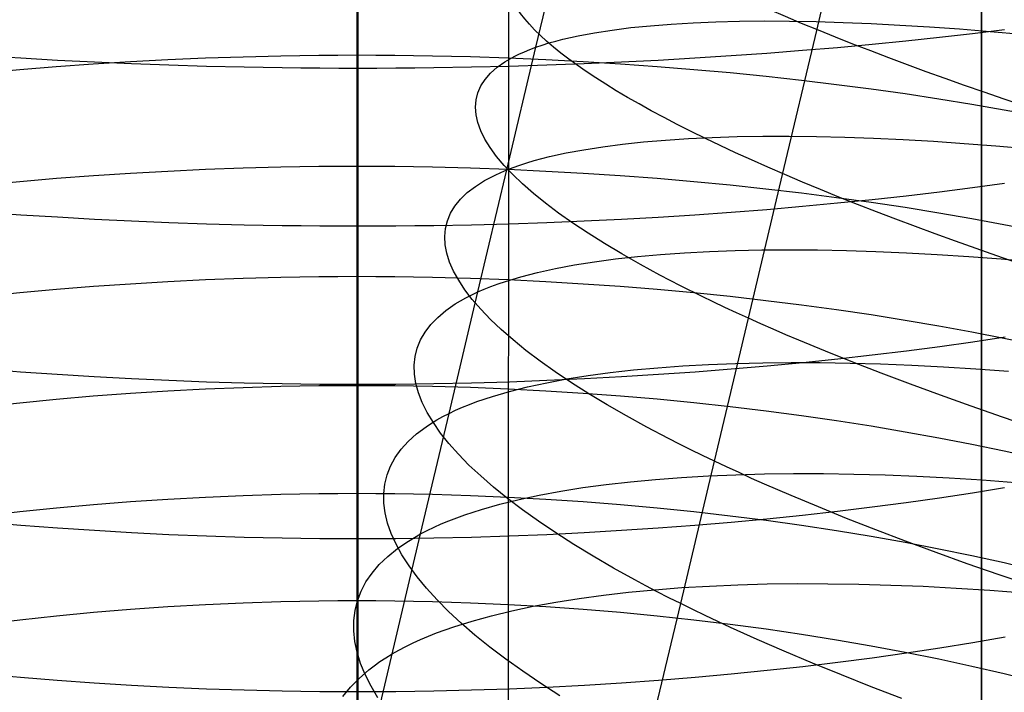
# Model space of a CAD drawing. Extents: x -383 to 1849, y -1185 to -529.
# Tile 320 of 656: x 203.98 to 216.62, y -1040.55 to -1031.91. Entities that reach past the tile are written whole.
import ezdxf

# ---------------------------------------------------------------- set-up
doc = ezdxf.new("R2010")
doc.units = 0
doc.layers.add('PREDEFINITO', color=7, linetype='CONTINUOUS')

msp = doc.modelspace()

# ---------------------------------------------------------------- linework, layer by layer
at = {"layer": 'PREDEFINITO'}
for p, q in [((210.245, -1052.478, 433.54), (210.355, -882.798, 433.986)), ((216.32, -1056.306, 420), (216.333, -1000.114, 420)), ((216.32, -1056.306, 370), (216.333, -1000.114, 370)), ((216.333, -1000.114, 395), (216.32, -1056.306, 395)), ((216.32, -1056.306, 420), (216.333, -1000.114, 420)), ((214.209, -1032.047, 478.548), (214.651, -1030.188, 478.203)), ((208.321, -1030.52, 677.974), (208.321, -1032.533, 677.669)), ((210.605, -1032.261, 493.667), (210.981, -1030.678, 493.299)), ((208.306, -1030.932, 647.468), (208.306, -1032.361, 647.145)), ((212.623, -1031.947, 497.541), (212.915, -1031.935, 497.935)), ((212.915, -1031.935, 497.935), (213.219, -1031.928, 498.32)), ((213.219, -1031.928, 498.32), (213.535, -1031.924, 498.696)), ((213.535, -1031.924, 498.696), (213.862, -1031.926, 499.063)), ((213.862, -1031.926, 499.063), (214.201, -1031.932, 499.421)), ((214.201, -1031.932, 499.421), (214.549, -1031.942, 499.768)), ((214.549, -1031.942, 499.768), (214.908, -1031.956, 500.104)), ((211.358, -1032.075, 495.454), (211.583, -1032.041, 495.886)), ((211.583, -1032.041, 495.886), (211.823, -1032.01, 496.311)), ((211.823, -1032.01, 496.311), (212.076, -1031.985, 496.728)), ((212.076, -1031.985, 496.728), (212.343, -1031.964, 497.138)), ((212.343, -1031.964, 497.138), (212.623, -1031.947, 497.541)), ((213.771, -1033.898, 478.93), (214.209, -1032.047, 478.548)), ((214.908, -1031.956, 500.104), (215.277, -1031.976, 500.43)), ((215.277, -1031.976, 500.43), (215.655, -1031.999, 500.744)), ((215.655, -1031.999, 500.744), (216.041, -1032.027, 501.047)), ((216.041, -1032.027, 501.047), (216.437, -1032.059, 501.338)), ((216.621, -1032.038, 675.14), (216.207, -1032.089, 675.401)), ((216.437, -1032.059, 501.338), (216.84, -1032.095, 501.616)), ((210.77, -1032.207, 494.122), (210.859, -1032.183, 494.348)), ((210.859, -1032.183, 494.348), (210.951, -1032.159, 494.572)), ((210.951, -1032.159, 494.572), (211.147, -1032.115, 495.016)), ((211.147, -1032.115, 495.016), (211.358, -1032.075, 495.454)), ((215.355, -1032.183, 675.883), (214.919, -1032.227, 676.104)), ((215.785, -1032.137, 675.648), (215.355, -1032.183, 675.883)), ((216.207, -1032.089, 675.401), (215.785, -1032.137, 675.648)), ((210.232, -1033.837, 494.066), (210.605, -1032.261, 493.667)), ((210.388, -1032.349, 492.975), (210.457, -1032.319, 493.207)), ((210.457, -1032.319, 493.207), (210.529, -1032.289, 493.437)), ((210.529, -1032.289, 493.437), (210.605, -1032.261, 493.667)), ((210.605, -1032.261, 493.667), (210.686, -1032.234, 493.895)), ((210.686, -1032.234, 493.895), (210.77, -1032.207, 494.122)), ((214.026, -1032.305, 676.507), (213.571, -1032.341, 676.687)), ((214.475, -1032.267, 676.313), (214.026, -1032.305, 676.507)), ((214.919, -1032.227, 676.104), (214.475, -1032.267, 676.313)), ((203.995, -1032.403, 677.004), (203.529, -1032.373, 676.853)), ((204.465, -1032.43, 677.141), (203.995, -1032.403, 677.004)), ((204.938, -1032.453, 677.263), (204.465, -1032.43, 677.141)), ((204.924, -1032.475, 647.546), (205.401, -1032.445, 647.441)), ((205.401, -1032.445, 647.441), (205.881, -1032.42, 647.352)), ((205.881, -1032.42, 647.352), (206.363, -1032.399, 647.278)), ((206.363, -1032.399, 647.278), (206.847, -1032.383, 647.22)), ((206.847, -1032.383, 647.22), (207.333, -1032.371, 647.179)), ((207.333, -1032.371, 647.179), (207.576, -1032.367, 647.164)), ((207.576, -1032.367, 647.164), (207.819, -1032.364, 647.153)), ((207.819, -1032.364, 647.153), (208.063, -1032.362, 647.147)), ((208.063, -1032.362, 647.147), (208.306, -1032.361, 647.145)), ((208.306, -1032.361, 647.145), (208.55, -1032.362, 647.147)), ((208.306, -1032.361, 647.145), (208.306, -1033.789, 646.794)), ((208.55, -1032.362, 647.147), (208.793, -1032.364, 647.153)), ((208.793, -1032.364, 647.153), (209.036, -1032.367, 647.163)), ((209.036, -1032.367, 647.163), (209.28, -1032.371, 647.178)), ((209.28, -1032.371, 647.178), (209.765, -1032.382, 647.219)), ((209.765, -1032.382, 647.219), (210.249, -1032.399, 647.276)), ((210.107, -1032.519, 491.802), (210.207, -1032.448, 492.274)), ((210.207, -1032.448, 492.274), (210.324, -1032.381, 492.742)), ((210.249, -1032.399, 647.276), (210.732, -1032.419, 647.349)), ((210.324, -1032.381, 492.742), (210.388, -1032.349, 492.975)), ((210.732, -1032.419, 647.349), (211.212, -1032.445, 647.438)), ((211.212, -1032.445, 647.438), (211.689, -1032.474, 647.542)), ((212.175, -1032.43, 677.141), (211.702, -1032.453, 677.263)), ((212.645, -1032.403, 677.005), (212.175, -1032.43, 677.141)), ((213.11, -1032.373, 676.853), (212.645, -1032.403, 677.005)), ((213.571, -1032.341, 676.687), (213.11, -1032.373, 676.853)), ((203.515, -1032.589, 647.949), (203.981, -1032.547, 647.8)), ((203.981, -1032.547, 647.8), (204.45, -1032.509, 647.666)), ((204.45, -1032.509, 647.666), (204.924, -1032.475, 647.546)), ((205.415, -1032.474, 677.369), (204.938, -1032.453, 677.263)), ((205.895, -1032.492, 677.46), (205.415, -1032.474, 677.369)), ((206.378, -1032.507, 677.534), (205.895, -1032.492, 677.46)), ((206.862, -1032.518, 677.593), (206.378, -1032.507, 677.534)), ((207.347, -1032.526, 677.635), (206.862, -1032.518, 677.593)), ((207.59, -1032.529, 677.65), (207.347, -1032.526, 677.635)), ((207.834, -1032.531, 677.661), (207.59, -1032.529, 677.65)), ((208.077, -1032.533, 677.667), (207.834, -1032.531, 677.661)), ((208.321, -1032.533, 677.669), (208.077, -1032.533, 677.667)), ((208.564, -1032.533, 677.667), (208.321, -1032.533, 677.669)), ((208.321, -1032.533, 677.669), (208.321, -1034.561, 677.315)), ((208.808, -1032.531, 677.661), (208.564, -1032.533, 677.667)), ((209.051, -1032.529, 677.65), (208.808, -1032.531, 677.661)), ((209.294, -1032.526, 677.635), (209.051, -1032.529, 677.65)), ((209.779, -1032.518, 677.593), (209.294, -1032.526, 677.635)), ((210.263, -1032.507, 677.534), (209.779, -1032.518, 677.593)), ((210.022, -1032.595, 491.328), (210.107, -1032.519, 491.802)), ((210.745, -1032.492, 677.46), (210.263, -1032.507, 677.534)), ((211.225, -1032.474, 677.369), (210.745, -1032.492, 677.46)), ((211.702, -1032.453, 677.263), (211.225, -1032.474, 677.369)), ((211.689, -1032.474, 647.542), (212.162, -1032.508, 647.661)), ((212.162, -1032.508, 647.661), (212.632, -1032.546, 647.795)), ((212.632, -1032.546, 647.795), (213.098, -1032.588, 647.944)), ((209.899, -1032.758, 490.372), (209.952, -1032.674, 490.851)), ((209.952, -1032.674, 490.851), (210.022, -1032.595, 491.328)), ((213.098, -1032.588, 647.944), (213.559, -1032.634, 648.106)), ((213.559, -1032.634, 648.106), (214.015, -1032.684, 648.283)), ((214.015, -1032.684, 648.283), (214.465, -1032.738, 648.474)), ((209.86, -1032.845, 489.892), (209.899, -1032.758, 490.372)), ((214.465, -1032.738, 648.474), (214.909, -1032.796, 648.678)), ((214.909, -1032.796, 648.678), (215.346, -1032.857, 648.895)), ((209.83, -1033.03, 488.93), (209.837, -1032.936, 489.411)), ((209.837, -1032.936, 489.411), (209.86, -1032.845, 489.892)), ((215.346, -1032.857, 648.895), (215.776, -1032.923, 649.125)), ((215.776, -1032.923, 649.125), (216.199, -1032.991, 649.368)), ((209.838, -1033.128, 488.45), (209.83, -1033.03, 488.93)), ((216.199, -1032.991, 649.368), (216.613, -1033.064, 649.623)), ((216.613, -1033.064, 649.623), (217.019, -1033.14, 649.891)), ((209.86, -1033.229, 487.97), (209.838, -1033.128, 488.45)), ((209.898, -1033.333, 487.491), (209.86, -1033.229, 487.97)), ((209.951, -1033.44, 487.015), (209.898, -1033.333, 487.491)), ((210.018, -1033.55, 486.54), (209.951, -1033.44, 487.015)), ((211.987, -1033.477, 497.524), (212.269, -1033.453, 497.925)), ((212.269, -1033.453, 497.925), (212.563, -1033.434, 498.317)), ((212.563, -1033.434, 498.317), (212.869, -1033.419, 498.701)), ((212.869, -1033.419, 498.701), (213.187, -1033.41, 499.076)), ((213.187, -1033.41, 499.076), (213.517, -1033.404, 499.442)), ((213.517, -1033.404, 499.442), (213.857, -1033.404, 499.798)), ((213.857, -1033.404, 499.798), (214.208, -1033.408, 500.144)), ((214.208, -1033.408, 500.144), (214.568, -1033.416, 500.479)), ((214.568, -1033.416, 500.479), (214.939, -1033.429, 500.803)), ((214.939, -1033.429, 500.803), (215.318, -1033.447, 501.117)), ((215.318, -1033.447, 501.117), (215.707, -1033.469, 501.418)), ((210.1, -1033.663, 486.069), (210.018, -1033.55, 486.54)), ((210.993, -1033.619, 495.846), (211.221, -1033.577, 496.276)), ((211.221, -1033.577, 496.276), (211.462, -1033.539, 496.699)), ((211.462, -1033.539, 496.699), (211.718, -1033.505, 497.115)), ((211.718, -1033.505, 497.115), (211.987, -1033.477, 497.524)), ((215.707, -1033.469, 501.418), (216.103, -1033.496, 501.708)), ((216.103, -1033.496, 501.708), (216.508, -1033.527, 501.986)), ((216.508, -1033.527, 501.986), (216.921, -1033.563, 502.25)), ((210.197, -1033.779, 485.601), (210.1, -1033.663, 486.069)), ((210.582, -1033.718, 494.967), (210.78, -1033.666, 495.41)), ((210.78, -1033.666, 495.41), (210.993, -1033.619, 495.846)), ((205.882, -1033.851, 646.999), (206.364, -1033.829, 646.926)), ((206.364, -1033.829, 646.926), (206.848, -1033.811, 646.868)), ((206.848, -1033.811, 646.868), (207.333, -1033.799, 646.827)), ((207.333, -1033.799, 646.827), (207.576, -1033.794, 646.813)), ((207.576, -1033.794, 646.813), (207.819, -1033.791, 646.802)), ((207.819, -1033.791, 646.802), (208.063, -1033.789, 646.796)), ((208.063, -1033.789, 646.796), (208.306, -1033.789, 646.794)), ((208.306, -1033.789, 646.794), (208.55, -1033.789, 646.796)), ((208.306, -1033.789, 646.794), (208.306, -1035.203, 646.419)), ((208.55, -1033.789, 646.796), (208.793, -1033.791, 646.802)), ((208.793, -1033.791, 646.802), (209.036, -1033.794, 646.813)), ((209.036, -1033.794, 646.813), (209.279, -1033.799, 646.827)), ((209.279, -1033.799, 646.827), (209.765, -1033.811, 646.868)), ((209.765, -1033.811, 646.868), (210.249, -1033.829, 646.925)), ((209.859, -1035.404, 494.494), (210.232, -1033.837, 494.066)), ((210.155, -1033.869, 493.837), (210.232, -1033.837, 494.066)), ((210.308, -1033.897, 485.137), (210.197, -1033.779, 485.601)), ((210.232, -1033.837, 494.066), (210.313, -1033.805, 494.293)), ((210.249, -1033.829, 646.925), (210.731, -1033.851, 646.998)), ((210.313, -1033.805, 494.293), (210.399, -1033.775, 494.519)), ((210.399, -1033.775, 494.519), (210.488, -1033.746, 494.744)), ((210.488, -1033.746, 494.744), (210.582, -1033.718, 494.967)), ((203.983, -1033.986, 647.443), (204.452, -1033.945, 647.309)), ((204.452, -1033.945, 647.309), (204.926, -1033.909, 647.191)), ((204.926, -1033.909, 647.191), (205.402, -1033.878, 647.087)), ((205.402, -1033.878, 647.087), (205.882, -1033.851, 646.999)), ((209.946, -1033.974, 493.145), (210.012, -1033.938, 493.376)), ((210.012, -1033.938, 493.376), (210.081, -1033.903, 493.607)), ((210.081, -1033.903, 493.607), (210.155, -1033.869, 493.837)), ((210.434, -1034.017, 484.677), (210.308, -1033.897, 485.137)), ((210.731, -1033.851, 646.998), (211.211, -1033.878, 647.087)), ((211.211, -1033.878, 647.087), (211.688, -1033.909, 647.19)), ((211.688, -1033.909, 647.19), (212.162, -1033.945, 647.309)), ((212.162, -1033.945, 647.309), (212.632, -1033.985, 647.442)), ((213.333, -1035.743, 479.347), (213.771, -1033.898, 478.93)), ((203.518, -1034.03, 647.59), (203.983, -1033.986, 647.443)), ((209.725, -1034.129, 492.208), (209.828, -1034.049, 492.678)), ((209.828, -1034.049, 492.678), (209.946, -1033.974, 493.145)), ((210.574, -1034.14, 484.223), (210.434, -1034.017, 484.677)), ((212.632, -1033.985, 647.442), (213.097, -1034.03, 647.59)), ((213.097, -1034.03, 647.59), (213.558, -1034.079, 647.752)), ((213.558, -1034.079, 647.752), (214.014, -1034.133, 647.928)), ((216.207, -1034.067, 675.057), (215.785, -1034.121, 675.303)), ((216.621, -1034.011, 674.798), (216.207, -1034.067, 675.057)), ((209.566, -1034.301, 491.26), (209.637, -1034.213, 491.735)), ((209.637, -1034.213, 491.735), (209.725, -1034.129, 492.208)), ((210.728, -1034.265, 483.774), (210.574, -1034.14, 484.223)), ((214.014, -1034.133, 647.928), (214.464, -1034.19, 648.117)), ((214.464, -1034.19, 648.117), (214.908, -1034.252, 648.32)), ((215.356, -1034.173, 675.537), (214.919, -1034.221, 675.757)), ((215.785, -1034.121, 675.303), (215.356, -1034.173, 675.537)), ((209.51, -1034.393, 490.783), (209.566, -1034.301, 491.26)), ((210.896, -1034.391, 483.331), (210.728, -1034.265, 483.774)), ((214.026, -1034.308, 676.158), (213.571, -1034.348, 676.337)), ((214.475, -1034.266, 675.965), (214.026, -1034.308, 676.158)), ((214.919, -1034.221, 675.757), (214.475, -1034.266, 675.965)), ((214.908, -1034.252, 648.32), (215.345, -1034.317, 648.536)), ((215.345, -1034.317, 648.536), (215.775, -1034.387, 648.765)), ((203.995, -1034.417, 676.652), (203.529, -1034.384, 676.501)), ((204.465, -1034.446, 676.788), (203.995, -1034.417, 676.652)), ((204.939, -1034.473, 676.91), (204.465, -1034.446, 676.788)), ((209.47, -1034.489, 490.305), (209.51, -1034.393, 490.783)), ((211.078, -1034.52, 482.894), (210.896, -1034.391, 483.331)), ((212.175, -1034.447, 676.789), (211.702, -1034.473, 676.91)), ((212.645, -1034.417, 676.653), (212.175, -1034.447, 676.789)), ((213.11, -1034.384, 676.503), (212.645, -1034.417, 676.653)), ((213.571, -1034.348, 676.337), (213.11, -1034.384, 676.503)), ((215.775, -1034.387, 648.765), (216.198, -1034.46, 649.007)), ((216.198, -1034.46, 649.007), (216.612, -1034.537, 649.261)), ((205.416, -1034.496, 677.015), (204.939, -1034.473, 676.91)), ((205.896, -1034.516, 677.106), (205.416, -1034.496, 677.015)), ((206.378, -1034.532, 677.18), (205.896, -1034.516, 677.106)), ((206.862, -1034.545, 677.239), (206.378, -1034.532, 677.18)), ((207.347, -1034.554, 677.281), (206.862, -1034.545, 677.239)), ((207.591, -1034.557, 677.296), (207.347, -1034.554, 677.281)), ((207.834, -1034.56, 677.306), (207.591, -1034.557, 677.296)), ((208.077, -1034.561, 677.313), (207.834, -1034.56, 677.306)), ((208.321, -1034.561, 677.315), (208.077, -1034.561, 677.313)), ((208.564, -1034.561, 677.313), (208.321, -1034.561, 677.315)), ((208.321, -1034.561, 677.315), (208.321, -1036.593, 676.912)), ((208.808, -1034.56, 677.306), (208.564, -1034.561, 677.313)), ((209.051, -1034.557, 677.296), (208.808, -1034.56, 677.306)), ((209.294, -1034.554, 677.281), (209.051, -1034.557, 677.296)), ((209.779, -1034.545, 677.239), (209.294, -1034.554, 677.281)), ((209.435, -1034.692, 489.347), (209.445, -1034.589, 489.826)), ((209.445, -1034.589, 489.826), (209.47, -1034.489, 490.305)), ((210.263, -1034.532, 677.181), (209.779, -1034.545, 677.239)), ((210.745, -1034.516, 677.106), (210.263, -1034.532, 677.181)), ((211.225, -1034.496, 677.016), (210.745, -1034.516, 677.106)), ((211.275, -1034.651, 482.465), (211.078, -1034.52, 482.894)), ((211.702, -1034.473, 676.91), (211.225, -1034.496, 677.016)), ((216.612, -1034.537, 649.261), (217.018, -1034.618, 649.526)), ((209.441, -1034.798, 488.868), (209.435, -1034.692, 489.347)), ((211.485, -1034.783, 482.043), (211.275, -1034.651, 482.465)), ((209.462, -1034.908, 488.39), (209.441, -1034.798, 488.868)), ((211.708, -1034.916, 481.629), (211.485, -1034.783, 482.043)), ((209.497, -1035.021, 487.913), (209.462, -1034.908, 488.39)), ((211.627, -1034.98, 497.937), (211.91, -1034.949, 498.336)), ((211.946, -1035.051, 481.224), (211.708, -1034.916, 481.629)), ((211.91, -1034.949, 498.336), (212.206, -1034.923, 498.727)), ((212.206, -1034.923, 498.727), (212.513, -1034.901, 499.109)), ((212.513, -1034.901, 499.109), (212.833, -1034.884, 499.482)), ((212.833, -1034.884, 499.482), (213.163, -1034.872, 499.846)), ((213.163, -1034.872, 499.846), (213.505, -1034.865, 500.2)), ((213.505, -1034.865, 500.2), (213.856, -1034.863, 500.544)), ((213.856, -1034.863, 500.544), (214.218, -1034.865, 500.878)), ((214.218, -1034.865, 500.878), (214.59, -1034.872, 501.201)), ((214.59, -1034.872, 501.201), (214.97, -1034.884, 501.513)), ((214.97, -1034.884, 501.513), (215.36, -1034.901, 501.813)), ((215.36, -1034.901, 501.813), (215.757, -1034.922, 502.102)), ((215.757, -1034.922, 502.102), (216.163, -1034.949, 502.378)), ((216.163, -1034.949, 502.378), (216.576, -1034.98, 502.641)), ((209.548, -1035.137, 487.439), (209.497, -1035.021, 487.913)), ((210.627, -1035.154, 496.266), (210.856, -1035.103, 496.694)), ((210.856, -1035.103, 496.694), (211.1, -1035.057, 497.116)), ((211.1, -1035.057, 497.116), (211.357, -1035.017, 497.53)), ((211.357, -1035.017, 497.53), (211.627, -1034.98, 497.937)), ((212.197, -1035.188, 480.828), (211.946, -1035.051, 481.224)), ((216.576, -1034.98, 502.641), (216.997, -1035.015, 502.892)), ((206.364, -1035.246, 646.55), (206.848, -1035.227, 646.493)), ((206.848, -1035.227, 646.493), (207.333, -1035.214, 646.452)), ((207.333, -1035.214, 646.452), (207.576, -1035.209, 646.437)), ((207.576, -1035.209, 646.437), (207.819, -1035.206, 646.427)), ((207.819, -1035.206, 646.427), (208.063, -1035.204, 646.421)), ((208.063, -1035.204, 646.421), (208.306, -1035.203, 646.419)), ((208.306, -1035.203, 646.419), (208.55, -1035.204, 646.421)), ((208.306, -1035.203, 646.419), (208.306, -1036.604, 646.019)), ((208.55, -1035.204, 646.421), (208.793, -1035.206, 646.427)), ((208.793, -1035.206, 646.427), (209.036, -1035.209, 646.437)), ((209.036, -1035.209, 646.437), (209.279, -1035.214, 646.452)), ((209.279, -1035.214, 646.452), (209.765, -1035.227, 646.493)), ((209.614, -1035.255, 486.966), (209.548, -1035.137, 487.439)), ((209.765, -1035.227, 646.493), (210.249, -1035.246, 646.549)), ((210.213, -1035.269, 495.391), (210.413, -1035.209, 495.832)), ((210.413, -1035.209, 495.832), (210.627, -1035.154, 496.266)), ((212.461, -1035.325, 480.442), (212.197, -1035.188, 480.828)), ((204.452, -1035.369, 646.931), (204.926, -1035.331, 646.813)), ((204.926, -1035.331, 646.813), (205.402, -1035.298, 646.71)), ((205.402, -1035.298, 646.71), (205.882, -1035.269, 646.622)), ((205.882, -1035.269, 646.622), (206.364, -1035.246, 646.55)), ((209.694, -1035.377, 486.496), (209.614, -1035.255, 486.966)), ((209.942, -1035.368, 494.72), (210.028, -1035.334, 494.945)), ((210.028, -1035.334, 494.945), (210.119, -1035.301, 495.169)), ((210.119, -1035.301, 495.169), (210.213, -1035.269, 495.391)), ((210.249, -1035.246, 646.549), (210.731, -1035.269, 646.622)), ((210.731, -1035.269, 646.622), (211.211, -1035.298, 646.71)), ((211.211, -1035.298, 646.71), (211.688, -1035.331, 646.813)), ((211.688, -1035.331, 646.813), (212.162, -1035.369, 646.931)), ((212.738, -1035.463, 480.066), (212.461, -1035.325, 480.442)), ((203.518, -1035.46, 647.21), (203.983, -1035.412, 647.063)), ((203.983, -1035.412, 647.063), (204.452, -1035.369, 646.931)), ((209.49, -1036.964, 494.954), (209.859, -1035.404, 494.494)), ((209.636, -1035.518, 493.807), (209.707, -1035.479, 494.037)), ((209.788, -1035.501, 486.03), (209.694, -1035.377, 486.496)), ((209.707, -1035.479, 494.037), (209.781, -1035.441, 494.266)), ((209.781, -1035.441, 494.266), (209.859, -1035.404, 494.494)), ((209.859, -1035.404, 494.494), (209.942, -1035.368, 494.72)), ((212.162, -1035.369, 646.931), (212.632, -1035.412, 647.063)), ((212.632, -1035.412, 647.063), (213.097, -1035.46, 647.21)), ((212.882, -1035.533, 479.882), (212.738, -1035.463, 480.066)), ((213.097, -1035.46, 647.21), (213.558, -1035.512, 647.371)), ((209.449, -1035.642, 493.112), (209.57, -1035.558, 493.577)), ((209.57, -1035.558, 493.577), (209.636, -1035.518, 493.807)), ((209.898, -1035.627, 485.568), (209.788, -1035.501, 486.03)), ((213.029, -1035.603, 479.701), (212.882, -1035.533, 479.882)), ((213.18, -1035.673, 479.523), (213.029, -1035.603, 479.701)), ((213.558, -1035.512, 647.371), (214.014, -1035.569, 647.546)), ((214.014, -1035.569, 647.546), (214.464, -1035.63, 647.734)), ((209.255, -1035.823, 492.173), (209.345, -1035.731, 492.644)), ((209.345, -1035.731, 492.644), (209.449, -1035.642, 493.112)), ((210.021, -1035.756, 485.11), (209.898, -1035.627, 485.568)), ((213.333, -1035.743, 479.347), (213.18, -1035.673, 479.523)), ((214.464, -1035.63, 647.734), (214.908, -1035.695, 647.936)), ((214.908, -1035.695, 647.936), (215.345, -1035.765, 648.151)), ((209.182, -1035.92, 491.7), (209.255, -1035.823, 492.173)), ((210.159, -1035.887, 484.657), (210.021, -1035.756, 485.11)), ((212.897, -1037.578, 479.799), (213.333, -1035.743, 479.347)), ((213.49, -1035.813, 479.174), (213.333, -1035.743, 479.347)), ((213.65, -1035.883, 479.005), (213.49, -1035.813, 479.174)), ((215.345, -1035.765, 648.151), (215.775, -1035.839, 648.378)), ((215.775, -1035.839, 648.378), (216.198, -1035.916, 648.618)), ((209.124, -1036.021, 491.226), (209.182, -1035.92, 491.7)), ((210.312, -1036.02, 484.21), (210.159, -1035.887, 484.657)), ((213.813, -1035.954, 478.838), (213.65, -1035.883, 479.005)), ((213.979, -1036.024, 478.675), (213.813, -1035.954, 478.838)), ((216.198, -1035.916, 648.618), (216.612, -1035.998, 648.871)), ((216.626, -1035.986, 674.402), (216.212, -1036.048, 674.661)), ((209.082, -1036.125, 490.749), (209.124, -1036.021, 491.226)), ((210.478, -1036.155, 483.768), (210.312, -1036.02, 484.21)), ((214.321, -1036.166, 478.356), (213.979, -1036.024, 478.675)), ((215.79, -1036.108, 674.906), (215.36, -1036.164, 675.139)), ((216.212, -1036.048, 674.661), (215.79, -1036.108, 674.906)), ((216.612, -1035.998, 648.871), (217.018, -1036.084, 649.135)), ((209.043, -1036.346, 489.795), (209.055, -1036.234, 490.273)), ((209.055, -1036.234, 490.273), (209.082, -1036.125, 490.749)), ((210.658, -1036.292, 483.334), (210.478, -1036.155, 483.768)), ((214.674, -1036.307, 478.05), (214.321, -1036.166, 478.356)), ((214.923, -1036.217, 675.359), (214.479, -1036.267, 675.566)), ((215.36, -1036.164, 675.139), (214.923, -1036.217, 675.359)), ((209.047, -1036.461, 489.319), (209.043, -1036.346, 489.795)), ((210.853, -1036.43, 482.906), (210.658, -1036.292, 483.334)), ((212.168, -1036.378, 499.548), (212.489, -1036.354, 499.919)), ((212.489, -1036.354, 499.919), (212.822, -1036.335, 500.282)), ((212.822, -1036.335, 500.282), (213.165, -1036.322, 500.634)), ((213.574, -1036.357, 675.937), (213.113, -1036.397, 676.102)), ((213.165, -1036.322, 500.634), (213.519, -1036.313, 500.977)), ((213.519, -1036.313, 500.977), (213.882, -1036.309, 501.309)), ((214.029, -1036.314, 675.758), (213.574, -1036.357, 675.937)), ((213.882, -1036.309, 501.309), (214.255, -1036.311, 501.631)), ((214.479, -1036.267, 675.566), (214.029, -1036.314, 675.758)), ((214.255, -1036.311, 501.631), (214.638, -1036.317, 501.941)), ((214.638, -1036.317, 501.941), (215.029, -1036.328, 502.24)), ((215.038, -1036.449, 477.757), (214.674, -1036.307, 478.05)), ((215.029, -1036.328, 502.24), (215.428, -1036.344, 502.527)), ((215.428, -1036.344, 502.527), (215.835, -1036.366, 502.802)), ((215.835, -1036.366, 502.802), (216.25, -1036.392, 503.064)), ((203.992, -1036.433, 676.251), (203.526, -1036.397, 676.101)), ((204.462, -1036.466, 676.387), (203.992, -1036.433, 676.251)), ((204.937, -1036.495, 676.508), (204.462, -1036.466, 676.387)), ((209.065, -1036.579, 488.843), (209.047, -1036.461, 489.319)), ((211.061, -1036.57, 482.486), (210.853, -1036.43, 482.906)), ((211.003, -1036.521, 497.976), (211.275, -1036.478, 498.381)), ((211.275, -1036.478, 498.381), (211.56, -1036.44, 498.778)), ((211.56, -1036.44, 498.778), (211.858, -1036.406, 499.167)), ((212.178, -1036.466, 676.388), (211.704, -1036.496, 676.509)), ((211.858, -1036.406, 499.167), (212.168, -1036.378, 499.548)), ((212.648, -1036.434, 676.253), (212.178, -1036.466, 676.388)), ((213.113, -1036.397, 676.102), (212.648, -1036.434, 676.253)), ((215.412, -1036.59, 477.476), (215.038, -1036.449, 477.757)), ((216.25, -1036.392, 503.064), (216.672, -1036.423, 503.313)), ((205.414, -1036.521, 676.614), (204.937, -1036.495, 676.508)), ((205.894, -1036.543, 676.704), (205.414, -1036.521, 676.614)), ((206.377, -1036.561, 676.778), (205.894, -1036.543, 676.704)), ((206.861, -1036.575, 676.836), (206.377, -1036.561, 676.778)), ((206.847, -1036.63, 646.093), (207.333, -1036.615, 646.052)), ((207.347, -1036.585, 676.878), (206.861, -1036.575, 676.836)), ((207.333, -1036.615, 646.052), (207.576, -1036.61, 646.038)), ((207.59, -1036.588, 676.893), (207.347, -1036.585, 676.878)), ((207.576, -1036.61, 646.038), (207.819, -1036.607, 646.027)), ((207.834, -1036.591, 676.904), (207.59, -1036.588, 676.893)), ((207.819, -1036.607, 646.027), (208.063, -1036.605, 646.021)), ((208.077, -1036.593, 676.91), (207.834, -1036.591, 676.904)), ((208.063, -1036.605, 646.021), (208.306, -1036.604, 646.019)), ((208.321, -1036.593, 676.912), (208.077, -1036.593, 676.91)), ((208.306, -1036.604, 646.019), (208.55, -1036.605, 646.021)), ((208.306, -1036.604, 646.019), (208.306, -1037.99, 645.592)), ((208.564, -1036.593, 676.91), (208.321, -1036.593, 676.912)), ((208.321, -1036.593, 676.912), (208.321, -1038.576, 676.478)), ((208.55, -1036.605, 646.021), (208.793, -1036.607, 646.027)), ((208.808, -1036.591, 676.904), (208.564, -1036.593, 676.91)), ((208.793, -1036.607, 646.027), (209.036, -1036.61, 646.037)), ((209.051, -1036.589, 676.893), (208.808, -1036.591, 676.904)), ((209.036, -1036.61, 646.037), (209.28, -1036.615, 646.051)), ((209.295, -1036.585, 676.879), (209.051, -1036.589, 676.893)), ((209.099, -1036.701, 488.368), (209.065, -1036.579, 488.843)), ((209.28, -1036.615, 646.051), (209.765, -1036.629, 646.092)), ((209.78, -1036.575, 676.837), (209.295, -1036.585, 676.879)), ((210.265, -1036.561, 676.779), (209.78, -1036.575, 676.837)), ((210.747, -1036.543, 676.704), (210.265, -1036.561, 676.779)), ((210.498, -1036.623, 497.144), (210.744, -1036.57, 497.564)), ((210.744, -1036.57, 497.564), (211.003, -1036.521, 497.976)), ((211.227, -1036.521, 676.614), (210.747, -1036.543, 676.704)), ((211.283, -1036.711, 482.073), (211.061, -1036.57, 482.486)), ((211.704, -1036.496, 676.509), (211.227, -1036.521, 676.614)), ((215.797, -1036.732, 477.208), (215.412, -1036.59, 477.476)), ((204.45, -1036.781, 646.53), (204.924, -1036.74, 646.413)), ((204.924, -1036.74, 646.413), (205.401, -1036.705, 646.31)), ((205.401, -1036.705, 646.31), (205.881, -1036.674, 646.222)), ((205.881, -1036.674, 646.222), (206.363, -1036.649, 646.15)), ((206.363, -1036.649, 646.15), (206.847, -1036.63, 646.093)), ((209.147, -1036.826, 487.895), (209.099, -1036.701, 488.368)), ((209.765, -1036.629, 646.092), (210.249, -1036.649, 646.148)), ((209.848, -1036.813, 495.847), (210.05, -1036.745, 496.286)), ((210.05, -1036.745, 496.286), (210.267, -1036.681, 496.718)), ((210.249, -1036.649, 646.148), (210.732, -1036.673, 646.22)), ((210.267, -1036.681, 496.718), (210.498, -1036.623, 497.144)), ((210.732, -1036.673, 646.22), (211.212, -1036.704, 646.307)), ((211.212, -1036.704, 646.307), (211.689, -1036.739, 646.409)), ((211.518, -1036.853, 481.67), (211.283, -1036.711, 482.073)), ((211.689, -1036.739, 646.409), (212.162, -1036.779, 646.526)), ((216.19, -1036.872, 476.952), (215.797, -1036.732, 477.208)), ((203.515, -1036.877, 646.809), (203.981, -1036.827, 646.662)), ((203.981, -1036.827, 646.662), (204.45, -1036.781, 646.53)), ((209.211, -1036.953, 487.424), (209.147, -1036.826, 487.895)), ((209.661, -1036.886, 495.403), (209.752, -1036.849, 495.626)), ((209.752, -1036.849, 495.626), (209.848, -1036.813, 495.847)), ((211.767, -1036.997, 481.275), (211.518, -1036.853, 481.67)), ((212.162, -1036.779, 646.526), (212.632, -1036.825, 646.658)), ((212.632, -1036.825, 646.658), (213.098, -1036.875, 646.804)), ((216.593, -1037.013, 476.71), (216.19, -1036.872, 476.952)), ((209.126, -1038.511, 495.454), (209.49, -1036.964, 494.954)), ((209.289, -1037.083, 486.957), (209.211, -1036.953, 487.424)), ((209.411, -1037.005, 494.727), (209.49, -1036.964, 494.954)), ((209.49, -1036.964, 494.954), (209.574, -1036.924, 495.179)), ((209.574, -1036.924, 495.179), (209.661, -1036.886, 495.403)), ((212.03, -1037.141, 480.891), (211.767, -1036.997, 481.275)), ((213.098, -1036.875, 646.804), (213.559, -1036.931, 646.963)), ((213.559, -1036.931, 646.963), (214.015, -1036.991, 647.137)), ((214.015, -1036.991, 647.137), (214.465, -1037.055, 647.324)), ((209.196, -1037.135, 494.041), (209.264, -1037.09, 494.271)), ((209.264, -1037.09, 494.271), (209.335, -1037.047, 494.499)), ((209.381, -1037.216, 486.493), (209.289, -1037.083, 486.957)), ((209.335, -1037.047, 494.499), (209.411, -1037.005, 494.727)), ((214.465, -1037.055, 647.324), (214.909, -1037.125, 647.525)), ((214.909, -1037.125, 647.525), (215.346, -1037.199, 647.738)), ((217.005, -1037.152, 476.481), (216.593, -1037.013, 476.71)), ((208.967, -1037.324, 493.113), (209.074, -1037.227, 493.578)), ((209.074, -1037.227, 493.578), (209.196, -1037.135, 494.041)), ((209.489, -1037.35, 486.032), (209.381, -1037.216, 486.493)), ((212.306, -1037.286, 480.516), (212.03, -1037.141, 480.891)), ((215.346, -1037.199, 647.738), (215.776, -1037.277, 647.964)), ((208.875, -1037.425, 492.644), (208.967, -1037.324, 493.113)), ((209.61, -1037.488, 485.576), (209.489, -1037.35, 486.032)), ((212.449, -1037.359, 480.333), (212.306, -1037.286, 480.516)), ((212.595, -1037.432, 480.152), (212.449, -1037.359, 480.333)), ((215.776, -1037.277, 647.964), (216.199, -1037.359, 648.203)), ((216.199, -1037.359, 648.203), (216.613, -1037.446, 648.453)), ((208.8, -1037.531, 492.173), (208.875, -1037.425, 492.644)), ((209.746, -1037.627, 485.125), (209.61, -1037.488, 485.576)), ((212.744, -1037.505, 479.974), (212.595, -1037.432, 480.152)), ((216.613, -1037.446, 648.453), (217.019, -1037.537, 648.716)), ((208.74, -1037.64, 491.7), (208.8, -1037.531, 492.173)), ((209.897, -1037.768, 484.68), (209.746, -1037.627, 485.125)), ((212.464, -1039.407, 480.288), (212.897, -1037.578, 479.799)), ((212.897, -1037.578, 479.799), (212.744, -1037.505, 479.974)), ((213.053, -1037.652, 479.627), (212.897, -1037.578, 479.799)), ((208.666, -1037.871, 490.752), (208.695, -1037.754, 491.227)), ((208.695, -1037.754, 491.227), (208.74, -1037.64, 491.7)), ((212.819, -1037.766, 501.101), (213.173, -1037.751, 501.442)), ((213.212, -1037.725, 479.458), (213.053, -1037.652, 479.627)), ((213.173, -1037.751, 501.442), (213.538, -1037.741, 501.772)), ((213.374, -1037.799, 479.292), (213.212, -1037.725, 479.458)), ((213.538, -1037.741, 501.772), (213.912, -1037.737, 502.091)), ((213.912, -1037.737, 502.091), (214.295, -1037.737, 502.399)), ((214.295, -1037.737, 502.399), (214.686, -1037.743, 502.696)), ((214.686, -1037.743, 502.696), (215.086, -1037.754, 502.981)), ((215.086, -1037.754, 502.981), (215.494, -1037.771, 503.254)), ((208.652, -1037.991, 490.277), (208.666, -1037.871, 490.752)), ((210.061, -1037.911, 484.24), (209.897, -1037.768, 484.68)), ((211.209, -1037.917, 499.258), (211.508, -1037.877, 499.644)), ((211.508, -1037.877, 499.644), (211.819, -1037.841, 500.022)), ((211.819, -1037.841, 500.022), (212.141, -1037.811, 500.391)), ((212.141, -1037.811, 500.391), (212.474, -1037.786, 500.751)), ((212.474, -1037.786, 500.751), (212.819, -1037.766, 501.101)), ((213.54, -1037.872, 479.129), (213.374, -1037.799, 479.292)), ((213.88, -1038.019, 478.812), (213.54, -1037.872, 479.129)), ((215.494, -1037.771, 503.254), (215.909, -1037.792, 503.514)), ((215.909, -1037.792, 503.514), (216.332, -1037.819, 503.762)), ((216.332, -1037.819, 503.762), (216.761, -1037.851, 503.996)), ((206.848, -1038.017, 645.665), (207.333, -1038.002, 645.625)), ((207.333, -1038.002, 645.625), (207.576, -1037.997, 645.611)), ((207.576, -1037.997, 645.611), (207.819, -1037.993, 645.601)), ((207.819, -1037.993, 645.601), (208.063, -1037.991, 645.595)), ((208.063, -1037.991, 645.595), (208.306, -1037.99, 645.592)), ((208.306, -1037.99, 645.592), (208.55, -1037.991, 645.595)), ((208.306, -1037.99, 645.592), (208.306, -1039.368, 645.139)), ((208.55, -1037.991, 645.595), (208.793, -1037.993, 645.601)), ((208.654, -1038.115, 489.802), (208.652, -1037.991, 490.277)), ((208.793, -1037.993, 645.601), (209.036, -1037.997, 645.611)), ((209.036, -1037.997, 645.611), (209.28, -1038.002, 645.625)), ((209.28, -1038.002, 645.625), (209.765, -1038.017, 645.665)), ((210.24, -1038.056, 483.807), (210.061, -1037.911, 484.24)), ((210.649, -1038.014, 498.46), (210.923, -1037.963, 498.863)), ((210.923, -1037.963, 498.863), (211.209, -1037.917, 499.258)), ((216.208, -1037.987, 674.242), (215.786, -1038.051, 674.486)), ((216.621, -1037.919, 673.985), (216.208, -1037.987, 674.242)), ((204.452, -1038.177, 646.098), (204.925, -1038.134, 645.981)), ((204.925, -1038.134, 645.981), (205.402, -1038.096, 645.88)), ((205.402, -1038.096, 645.88), (205.881, -1038.064, 645.793)), ((205.881, -1038.064, 645.793), (206.364, -1038.038, 645.721)), ((206.364, -1038.038, 645.721), (206.848, -1038.017, 645.665)), ((208.67, -1038.242, 489.328), (208.654, -1038.115, 489.802)), ((209.765, -1038.017, 645.665), (210.249, -1038.038, 645.721)), ((209.909, -1038.197, 497.21), (210.142, -1038.131, 497.633)), ((210.142, -1038.131, 497.633), (210.389, -1038.07, 498.05)), ((210.432, -1038.202, 483.381), (210.24, -1038.056, 483.807)), ((210.249, -1038.038, 645.721), (210.732, -1038.064, 645.793)), ((210.389, -1038.07, 498.05), (210.649, -1038.014, 498.46)), ((210.732, -1038.064, 645.793), (211.212, -1038.096, 645.879)), ((211.212, -1038.096, 645.879), (211.689, -1038.133, 645.981)), ((211.689, -1038.133, 645.981), (212.162, -1038.176, 646.097)), ((214.231, -1038.166, 478.507), (213.88, -1038.019, 478.812)), ((215.356, -1038.112, 674.717), (214.919, -1038.17, 674.935)), ((215.786, -1038.051, 674.486), (215.356, -1038.112, 674.717)), ((203.517, -1038.278, 646.373), (203.982, -1038.225, 646.228)), ((203.982, -1038.225, 646.228), (204.452, -1038.177, 646.098)), ((208.702, -1038.373, 488.856), (208.67, -1038.242, 489.328)), ((209.691, -1038.268, 496.779), (209.909, -1038.197, 497.21)), ((210.638, -1038.349, 482.963), (210.432, -1038.202, 483.381)), ((212.162, -1038.176, 646.097), (212.632, -1038.224, 646.228)), ((212.632, -1038.224, 646.228), (213.098, -1038.278, 646.373)), ((214.476, -1038.224, 675.14), (214.026, -1038.274, 675.332)), ((214.593, -1038.313, 478.215), (214.231, -1038.166, 478.507)), ((214.919, -1038.17, 674.935), (214.476, -1038.224, 675.14)), ((203.994, -1038.403, 675.822), (203.528, -1038.364, 675.673)), ((208.749, -1038.506, 488.385), (208.702, -1038.373, 488.856)), ((209.299, -1038.425, 495.901), (209.391, -1038.384, 496.123)), ((209.391, -1038.384, 496.123), (209.487, -1038.344, 496.343)), ((209.487, -1038.344, 496.343), (209.691, -1038.268, 496.779)), ((210.859, -1038.498, 482.552), (210.638, -1038.349, 482.963)), ((213.11, -1038.364, 675.673), (212.645, -1038.403, 675.823)), ((213.098, -1038.278, 646.373), (213.559, -1038.336, 646.532)), ((213.571, -1038.321, 675.51), (213.11, -1038.364, 675.673)), ((213.559, -1038.336, 646.532), (214.015, -1038.399, 646.704)), ((214.026, -1038.274, 675.332), (213.571, -1038.321, 675.51)), ((214.966, -1038.46, 477.935), (214.593, -1038.313, 478.215)), ((204.464, -1038.439, 675.957), (203.994, -1038.403, 675.822)), ((204.938, -1038.47, 676.077), (204.464, -1038.439, 675.957)), ((205.415, -1038.498, 676.182), (204.938, -1038.47, 676.077)), ((205.895, -1038.522, 676.271), (205.415, -1038.498, 676.182)), ((208.397, -1041.585, 496.521), (209.126, -1038.511, 495.454)), ((208.81, -1038.642, 487.917), (208.749, -1038.506, 488.385)), ((209.046, -1038.557, 495.229), (209.126, -1038.511, 495.454)), ((209.126, -1038.511, 495.454), (209.211, -1038.468, 495.679)), ((209.211, -1038.468, 495.679), (209.299, -1038.425, 495.901)), ((211.225, -1038.498, 676.182), (210.746, -1038.522, 676.271)), ((211.092, -1038.648, 482.15), (210.859, -1038.498, 482.552)), ((211.702, -1038.47, 676.077), (211.225, -1038.498, 676.182)), ((212.175, -1038.439, 675.957), (211.702, -1038.47, 676.077)), ((212.645, -1038.403, 675.823), (212.175, -1038.439, 675.957)), ((214.015, -1038.399, 646.704), (214.465, -1038.468, 646.89)), ((214.465, -1038.468, 646.89), (214.909, -1038.541, 647.089)), ((215.349, -1038.606, 477.667), (214.966, -1038.46, 477.935)), ((206.377, -1038.541, 676.345), (205.895, -1038.522, 676.271)), ((206.862, -1038.556, 676.402), (206.377, -1038.541, 676.345)), ((207.347, -1038.567, 676.444), (206.862, -1038.556, 676.402)), ((207.59, -1038.571, 676.459), (207.347, -1038.567, 676.444)), ((207.834, -1038.574, 676.469), (207.59, -1038.571, 676.459)), ((208.077, -1038.575, 676.476), (207.834, -1038.574, 676.469)), ((208.321, -1038.576, 676.478), (208.077, -1038.575, 676.476)), ((208.564, -1038.575, 676.476), (208.321, -1038.576, 676.478)), ((208.321, -1038.576, 676.478), (208.321, -1040.541, 676.007)), ((208.808, -1038.574, 676.469), (208.564, -1038.575, 676.476)), ((209.051, -1038.571, 676.459), (208.808, -1038.574, 676.469)), ((208.886, -1038.78, 487.451), (208.81, -1038.642, 487.917)), ((208.897, -1038.65, 494.775), (208.97, -1038.603, 495.002)), ((208.97, -1038.603, 495.002), (209.046, -1038.557, 495.229)), ((209.294, -1038.567, 676.444), (209.051, -1038.571, 676.459)), ((209.78, -1038.556, 676.403), (209.294, -1038.567, 676.444)), ((210.264, -1038.541, 676.345), (209.78, -1038.556, 676.403)), ((210.746, -1038.522, 676.271), (210.264, -1038.541, 676.345)), ((214.909, -1038.541, 647.089), (215.346, -1038.619, 647.3)), ((215.346, -1038.619, 647.3), (215.776, -1038.702, 647.525)), ((215.741, -1038.751, 477.413), (215.349, -1038.606, 477.667)), ((208.704, -1038.8, 494.086), (208.829, -1038.699, 494.546)), ((208.829, -1038.699, 494.546), (208.897, -1038.65, 494.775)), ((211.34, -1038.798, 481.758), (211.092, -1038.648, 482.15)), ((216.142, -1038.896, 477.171), (215.741, -1038.751, 477.413)), ((215.776, -1038.702, 647.525), (216.199, -1038.789, 647.762)), ((208.595, -1038.905, 493.622), (208.704, -1038.8, 494.086)), ((208.977, -1038.921, 486.989), (208.886, -1038.78, 487.451)), ((211.601, -1038.95, 481.374), (211.34, -1038.798, 481.758)), ((216.199, -1038.789, 647.762), (216.613, -1038.881, 648.011)), ((216.613, -1038.881, 648.011), (217.019, -1038.977, 648.271)), ((208.424, -1039.129, 492.687), (208.502, -1039.015, 493.156)), ((208.502, -1039.015, 493.156), (208.595, -1038.905, 493.622)), ((209.082, -1039.065, 486.531), (208.977, -1038.921, 486.989)), ((211.875, -1039.102, 481.001), (211.601, -1038.95, 481.374)), ((216.552, -1039.039, 476.943), (216.142, -1038.896, 477.171)), ((208.362, -1039.248, 492.216), (208.424, -1039.129, 492.687)), ((209.202, -1039.21, 486.077), (209.082, -1039.065, 486.531)), ((212.017, -1039.178, 480.819), (211.875, -1039.102, 481.001)), ((216.97, -1039.182, 476.728), (216.552, -1039.039, 476.943)), ((208.316, -1039.37, 491.744), (208.362, -1039.248, 492.216)), ((209.336, -1039.358, 485.628), (209.202, -1039.21, 486.077)), ((211.471, -1039.298, 500.518), (211.795, -1039.261, 500.885)), ((211.795, -1039.261, 500.885), (212.13, -1039.229, 501.243)), ((212.163, -1039.255, 480.639), (212.017, -1039.178, 480.819)), ((212.13, -1039.229, 501.243), (212.476, -1039.202, 501.591)), ((212.311, -1039.331, 480.462), (212.163, -1039.255, 480.639)), ((212.476, -1039.202, 501.591), (212.832, -1039.181, 501.93)), ((212.832, -1039.181, 501.93), (213.197, -1039.166, 502.258)), ((213.197, -1039.166, 502.258), (213.573, -1039.155, 502.575)), ((213.573, -1039.155, 502.575), (213.957, -1039.15, 502.882)), ((213.957, -1039.15, 502.882), (214.35, -1039.151, 503.177)), ((214.35, -1039.151, 503.177), (214.751, -1039.157, 503.46)), ((214.751, -1039.157, 503.46), (215.16, -1039.168, 503.731)), ((215.16, -1039.168, 503.731), (215.577, -1039.185, 503.99)), ((215.577, -1039.185, 503.99), (216, -1039.207, 504.236)), ((216, -1039.207, 504.236), (216.43, -1039.234, 504.469)), ((216.43, -1039.234, 504.469), (216.866, -1039.268, 504.688)), ((206.364, -1039.418, 645.267), (206.848, -1039.396, 645.212)), ((206.848, -1039.396, 645.212), (207.333, -1039.38, 645.172)), ((207.333, -1039.38, 645.172), (207.576, -1039.375, 645.158)), ((207.576, -1039.375, 645.158), (207.819, -1039.371, 645.148)), ((207.819, -1039.371, 645.148), (208.063, -1039.368, 645.142)), ((208.063, -1039.368, 645.142), (208.306, -1039.368, 645.139)), ((208.285, -1039.495, 491.272), (208.316, -1039.37, 491.744)), ((208.306, -1039.368, 645.139), (208.55, -1039.368, 645.142)), ((208.306, -1039.368, 645.139), (208.306, -1040.737, 644.659)), ((208.55, -1039.368, 645.142), (208.793, -1039.371, 645.148)), ((208.793, -1039.371, 645.148), (209.036, -1039.375, 645.158)), ((209.036, -1039.375, 645.158), (209.28, -1039.38, 645.172)), ((209.28, -1039.38, 645.172), (209.765, -1039.396, 645.212)), ((209.484, -1039.507, 485.184), (209.336, -1039.358, 485.628)), ((209.765, -1039.396, 645.212), (210.249, -1039.418, 645.268)), ((210.571, -1039.441, 499.365), (210.859, -1039.388, 499.758)), ((210.859, -1039.388, 499.758), (211.159, -1039.34, 500.142)), ((211.159, -1039.34, 500.142), (211.471, -1039.298, 500.518)), ((212.464, -1039.407, 480.288), (212.311, -1039.331, 480.462)), ((204.452, -1039.564, 645.64), (204.925, -1039.518, 645.525)), ((204.925, -1039.518, 645.525), (205.402, -1039.479, 645.424)), ((205.402, -1039.479, 645.424), (205.882, -1039.445, 645.338)), ((205.882, -1039.445, 645.338), (206.364, -1039.418, 645.267)), ((208.269, -1039.625, 490.799), (208.285, -1039.495, 491.272)), ((209.647, -1039.658, 484.747), (209.484, -1039.507, 485.184)), ((210.034, -1039.562, 498.557), (210.296, -1039.499, 498.965)), ((210.249, -1039.418, 645.268), (210.732, -1039.445, 645.338)), ((210.296, -1039.499, 498.965), (210.571, -1039.441, 499.365)), ((210.732, -1039.445, 645.338), (211.212, -1039.479, 645.424)), ((211.212, -1039.479, 645.424), (211.689, -1039.518, 645.525)), ((211.689, -1039.518, 645.525), (212.162, -1039.564, 645.641)), ((212.031, -1041.226, 480.811), (212.464, -1039.407, 480.288)), ((212.619, -1039.484, 480.116), (212.464, -1039.407, 480.288)), ((212.777, -1039.56, 479.948), (212.619, -1039.484, 480.116)), ((203.517, -1039.67, 645.914), (203.982, -1039.614, 645.77)), ((203.982, -1039.614, 645.77), (204.452, -1039.564, 645.64)), ((208.268, -1039.757, 490.326), (208.269, -1039.625, 490.799)), ((209.551, -1039.705, 497.721), (209.785, -1039.631, 498.142)), ((209.785, -1039.631, 498.142), (210.034, -1039.562, 498.557)), ((212.162, -1039.564, 645.641), (212.632, -1039.614, 645.77)), ((212.632, -1039.614, 645.77), (213.098, -1039.671, 645.914)), ((212.939, -1039.637, 479.783), (212.777, -1039.56, 479.948)), ((213.104, -1039.714, 479.62), (212.939, -1039.637, 479.783)), ((208.282, -1039.893, 489.854), (208.268, -1039.757, 490.326)), ((209.331, -1039.784, 497.293), (209.551, -1039.705, 497.721)), ((209.823, -1039.811, 484.315), (209.647, -1039.658, 484.747)), ((213.098, -1039.671, 645.914), (213.559, -1039.732, 646.072)), ((213.443, -1039.867, 479.305), (213.104, -1039.714, 479.62)), ((213.559, -1039.732, 646.072), (214.015, -1039.799, 646.243)), ((208.312, -1040.032, 489.383), (208.282, -1039.893, 489.854)), ((209.029, -1039.912, 496.64), (209.126, -1039.868, 496.859)), ((209.126, -1039.868, 496.859), (209.331, -1039.784, 497.293)), ((210.014, -1039.965, 483.891), (209.823, -1039.811, 484.315)), ((213.793, -1040.019, 479.001), (213.443, -1039.867, 479.305)), ((214.015, -1039.799, 646.243), (214.465, -1039.871, 646.427)), ((214.465, -1039.871, 646.427), (214.909, -1039.948, 646.624)), ((216.626, -1039.837, 673.522), (216.212, -1039.91, 673.778)), ((208.356, -1040.174, 488.914), (208.312, -1040.032, 489.383)), ((208.762, -1040.053, 495.974), (208.847, -1040.005, 496.197)), ((208.847, -1040.005, 496.197), (208.936, -1039.958, 496.419)), ((208.936, -1039.958, 496.419), (209.029, -1039.912, 496.64)), ((210.218, -1040.12, 483.475), (210.014, -1039.965, 483.891)), ((214.154, -1040.172, 478.71), (213.793, -1040.019, 479.001)), ((214.909, -1039.948, 646.624), (215.346, -1040.031, 646.835)), ((215.346, -1040.031, 646.835), (215.776, -1040.118, 647.057)), ((215.79, -1039.979, 674.021), (215.36, -1040.044, 674.252)), ((216.212, -1039.91, 673.778), (215.79, -1039.979, 674.021)), ((208.53, -1040.204, 495.298), (208.603, -1040.152, 495.525)), ((208.603, -1040.152, 495.525), (208.68, -1040.102, 495.75)), ((208.68, -1040.102, 495.75), (208.762, -1040.053, 495.974)), ((210.437, -1040.276, 483.066), (210.218, -1040.12, 483.475)), ((214.923, -1040.106, 674.469), (214.479, -1040.164, 674.674)), ((215.36, -1040.044, 674.252), (214.923, -1040.106, 674.469)), ((215.776, -1040.118, 647.057), (216.199, -1040.21, 647.292)), ((208.335, -1040.367, 494.612), (208.461, -1040.257, 495.071)), ((208.415, -1040.319, 488.448), (208.356, -1040.174, 488.914)), ((208.461, -1040.257, 495.071), (208.53, -1040.204, 495.298)), ((210.669, -1040.433, 482.666), (210.437, -1040.276, 483.066)), ((213.574, -1040.268, 675.042), (213.113, -1040.314, 675.205)), ((214.03, -1040.218, 674.865), (213.574, -1040.268, 675.042)), ((214.479, -1040.164, 674.674), (214.03, -1040.218, 674.865)), ((214.526, -1040.323, 478.431), (214.154, -1040.172, 478.71)), ((216.199, -1040.21, 647.292), (216.613, -1040.306, 647.539)), ((203.992, -1040.356, 675.353), (203.526, -1040.314, 675.204)), ((204.462, -1040.394, 675.487), (203.992, -1040.356, 675.353)), ((204.936, -1040.428, 675.607), (204.462, -1040.394, 675.487)), ((208.224, -1040.481, 494.151), (208.335, -1040.367, 494.612)), ((208.489, -1040.466, 487.984), (208.415, -1040.319, 488.448)), ((212.178, -1040.394, 675.488), (211.704, -1040.428, 675.608)), ((212.648, -1040.356, 675.354), (212.178, -1040.394, 675.488)), ((213.113, -1040.314, 675.205), (212.648, -1040.356, 675.354)), ((214.908, -1040.474, 478.165), (214.526, -1040.323, 478.431)), ((216.613, -1040.306, 647.539), (217.019, -1040.407, 647.798)), ((205.414, -1040.458, 675.711), (204.936, -1040.428, 675.607)), ((205.894, -1040.483, 675.8), (205.414, -1040.458, 675.711)), ((206.377, -1040.504, 675.874), (205.894, -1040.483, 675.8)), ((206.861, -1040.52, 675.932), (206.377, -1040.504, 675.874)), ((207.347, -1040.532, 675.973), (206.861, -1040.52, 675.932)), ((207.59, -1040.536, 675.988), (207.347, -1040.532, 675.973)), ((207.834, -1040.539, 675.998), (207.59, -1040.536, 675.988)), ((208.129, -1040.599, 493.687), (208.224, -1040.481, 494.151)), ((208.577, -1040.615, 487.523), (208.489, -1040.466, 487.984)), ((209.051, -1040.536, 675.988), (208.808, -1040.539, 675.999)), ((209.295, -1040.532, 675.974), (209.051, -1040.536, 675.988)), ((209.78, -1040.52, 675.932), (209.295, -1040.532, 675.974)), ((210.265, -1040.504, 675.874), (209.78, -1040.52, 675.932)), ((210.747, -1040.483, 675.801), (210.265, -1040.504, 675.874)), ((210.914, -1040.591, 482.275), (210.669, -1040.433, 482.666)), ((211.227, -1040.458, 675.712), (210.747, -1040.483, 675.801)), ((211.704, -1040.428, 675.608), (211.227, -1040.458, 675.712)), ((215.3, -1040.624, 477.911), (214.908, -1040.474, 478.165)), ((208.077, -1040.541, 676.005), (207.834, -1040.539, 675.998)), ((208.321, -1040.541, 676.007), (208.077, -1040.541, 676.005)), ((208.564, -1040.541, 676.005), (208.321, -1040.541, 676.007)), ((208.321, -1040.541, 676.007), (208.321, -1042.501, 675.5)), ((208.808, -1040.539, 675.999), (208.564, -1040.541, 676.005))]:
    msp.add_line(p, q, dxfattribs=at)
at = {"layer": 'PREDEFINITO', "extrusion": (0.219697, 0.963315, -0.154134)}
msp.add_arc((-449.254, 335.357, -1020.885), 14.954, 237.1427, 116.2281, dxfattribs=at)
at = {"layer": 'PREDEFINITO', "extrusion": (0.218986, 0.960335, -0.172632)}
msp.add_arc((-449.211, 316.206, -1028.754), 14.956, 233.8698, 118.6355, dxfattribs=at)

doc.saveas('drawing.dxf')
